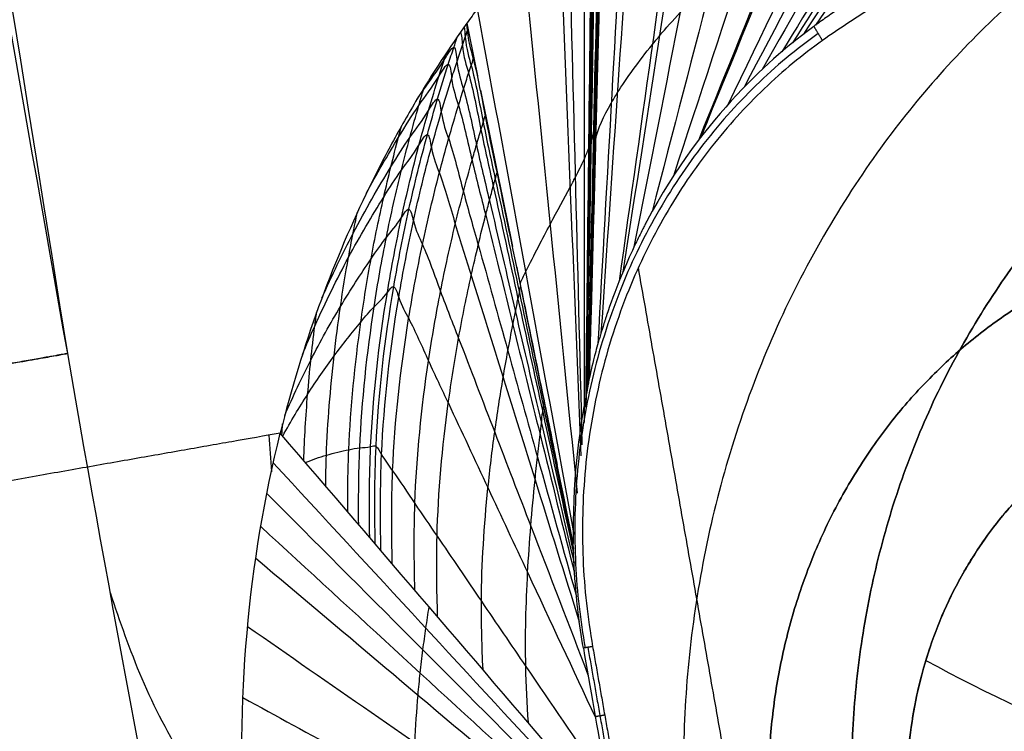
# Model space of a CAD drawing. Header units: millimetres. Extents: x -657 to 864, y -831 to 851.
# Tile 522 of 656: x 623.481 to 624.695, y 411.778 to 412.656. Entities that reach past the tile are written whole.
import ezdxf

# ---------------------------------------------------------------- set-up
doc = ezdxf.new("R2010")
doc.units = ezdxf.units.MM
doc.layers.add('Default', color=7, linetype='Continuous', true_color=0x000000)

msp = doc.modelspace()

# ---------------------------------------------------------------- linework, layer by layer
at = {"layer": 'Default'}
for points, knots in [([(646.3468, 305.9505, -90.3025), (644.0933, 318.7307, -100.7035), (637.2085, 357.7759, -129.3443), (621.37, 447.601, -176.6492), (607.3169, 527.3001, -191.8414), (598.5935, 576.7726, -191.8414)], [2.41548, 2.41548, 2.41548, 2.41548, 70.396144, 198.636056, 404.995527, 404.995527, 404.995527, 404.995527]), ([(646.2211, 306.663, -90.5563), (643.9977, 319.2727, -100.7875), (637.1468, 358.1258, -129.2423), (621.3554, 447.6838, -176.406), (607.3114, 527.3312, -191.5875), (598.5935, 576.7726, -191.5875)], [2.408267, 2.408267, 2.408267, 2.408267, 69.367076, 197.537893, 403.786179, 403.786179, 403.786179, 403.786179]), ([(646.2211, 306.663, -90.5563), (639.1263, 305.4119, -90.5563), (631.9693, 304.503, -90.837), (621.1741, 303.6586, -91.6656), (617.5657, 303.4636, -92.0098), (612.1422, 303.3017, -92.6262), (609.4277, 303.2533, -92.9594), (606.2568, 303.2541, -93.3917), (604.6705, 303.2688, -93.6187), (603.8772, 303.2797, -93.7348), (603.4804, 303.2861, -93.7936), (603.2821, 303.2895, -93.8232), (603.197, 303.291, -93.8359), (603.1404, 303.292, -93.8443), (603.1129, 303.2925, -93.8484), (595.5983, 303.4301, -94.9742), (588.1714, 303.9386, -96.3635), (577.1484, 305.2639, -98.8088), (573.4936, 305.7994, -99.6842), (568.0438, 306.7439, -101.0828), (566.2327, 307.0822, -101.5632), (563.5244, 307.6251, -102.3046), (562.1723, 307.9053, -102.6805), (560.5987, 308.2478, -103.128), (559.8129, 308.4229, -103.354), (559.4202, 308.5114, -103.4675), (559.224, 308.5559, -103.5245), (559.1398, 308.5751, -103.5489), (559.0838, 308.5878, -103.5652), (559.0569, 308.5939, -103.573), (551.5479, 310.3063, -105.7561), (544.1832, 312.424, -108.1627), (533.3257, 316.2217, -112.062), (529.7379, 317.591, -113.4094), (524.4044, 319.8005, -115.4937), (522.6346, 320.5629, -116.199), (519.9921, 321.7454, -117.2717), (518.6739, 322.3463, -117.8117), (517.1413, 323.0644, -118.4481), (516.3764, 323.4277, -118.7678), (515.9943, 323.6105, -118.928), (515.8033, 323.7021, -119.0082), (515.7215, 323.7414, -119.0426), (515.6669, 323.7676, -119.0655), (515.6409, 323.7801, -119.0764), (508.2984, 327.3146, -122.1651), (501.1946, 331.2562, -125.3752), (490.8514, 337.7994, -130.3079), (487.4558, 340.0857, -131.9719), (482.4394, 343.6726, -134.4884), (480.7801, 344.8944, -135.3307), (478.3104, 346.7666, -136.5982), (477.0803, 347.7126, -137.2329), (475.6535, 348.8334, -137.975), (474.9422, 349.3981, -138.3464), (474.5871, 349.6815, -138.5322), (474.4097, 349.8235, -138.6251), (474.3337, 349.8844, -138.665), (474.283, 349.925, -138.6915), (474.2587, 349.9445, -138.7042), (467.4706, 355.3906, -142.2624), (461.0466, 361.1742, -145.7801), (451.8858, 370.382, -150.9298), (448.9111, 373.5399, -152.6255), (444.5627, 378.409, -155.1286), (443.1321, 380.0541, -155.9562), (441.0141, 382.5546, -157.1865), (439.962, 383.8131, -157.7989), (438.7466, 385.2958, -158.5083), (438.1419, 386.0407, -158.8617), (437.8403, 386.4141, -159.038), (437.7112, 386.5743, -159.1136), (437.6252, 386.6811, -159.1639), (437.5829, 386.7336, -159.1886), (431.9439, 393.7484, -162.4881), (426.7136, 400.9892, -165.5897), (419.3725, 412.2636, -169.9205), (417.0096, 416.0906, -171.3107), (413.5866, 421.9335, -173.3097), (412.4658, 423.8982, -173.9616), (410.8144, 426.8708, -174.9172), (409.9962, 428.3634, -175.3894), (409.189, 429.8656, -175.8532), (408.6533, 430.8692, -176.1604), (408.3873, 431.371, -176.3128), (403.8656, 439.9564, -178.8979), (399.9571, 448.2344, -181.0663), (394.5828, 460.942, -183.8867), (392.8728, 465.2264, -184.7549), (390.4269, 471.725, -185.9461), (389.6314, 473.9032, -186.3247), (388.4676, 477.1886, -186.8644), (387.8931, 478.8357, -187.1272), (387.3295, 480.4896, -187.3795), (386.9562, 481.5937, -187.5453), (386.7703, 482.1478, -187.6272), (383.6462, 491.5346, -188.9929), (381.0414, 500.476, -189.9644), (376.4825, 518.5688, -191.2617), (374.5284, 527.7202, -191.5875), (372.8964, 536.9761, -191.5875)], [0, 0, 0, 0, 36.205898, 36.205898, 54.308847, 54.308847, 63.360322, 67.886059, 70.148928, 71.280362, 71.846079, 72.128938, 72.270367, 72.270367, 72.411796, 72.411796, 108.617695, 108.617695, 126.720644, 126.720644, 135.772118, 135.772118, 140.297856, 142.560724, 143.692159, 144.257876, 144.540734, 144.682164, 144.682164, 144.823593, 144.823593, 181.029491, 181.029491, 199.13244, 199.13244, 208.183915, 208.183915, 212.709652, 214.972521, 216.103955, 216.669672, 216.952531, 217.09396, 217.09396, 217.235389, 217.235389, 253.441287, 253.441287, 271.544237, 271.544237, 280.595711, 280.595711, 285.121448, 287.384317, 288.515751, 289.081469, 289.364327, 289.505756, 289.505756, 289.647186, 289.647186, 325.853084, 325.853084, 343.956033, 343.956033, 353.007508, 353.007508, 357.533245, 359.796113, 360.927548, 361.493265, 361.776124, 361.776124, 362.058982, 362.058982, 398.26488, 398.26488, 416.367829, 416.367829, 425.419304, 425.419304, 429.945041, 432.20791, 432.20791, 434.470779, 434.470779, 470.676677, 470.676677, 488.779626, 488.779626, 497.8311, 497.8311, 502.356838, 504.619706, 504.619706, 506.882575, 506.882575, 543.088473, 543.088473, 579.294371, 579.294371, 579.294371, 579.294371]), ([(646.3468, 305.9505, -90.3025), (638.9047, 304.6382, -90.3025), (631.4074, 303.7009, -90.607), (620.0777, 302.863, -91.5169), (616.2871, 302.6784, -91.8956), (610.58, 302.5456, -92.5756), (608.6741, 302.5254, -92.821), (605.8098, 302.5312, -93.2167), (604.3763, 302.5433, -93.4216), (602.7015, 302.5732, -93.6727), (601.8636, 302.5922, -93.8012), (601.4444, 302.6027, -93.8663), (601.2648, 302.6074, -93.8943), (601.145, 302.6106, -93.913), (601.0841, 302.6122, -93.9226), (593.4911, 302.8202, -95.114), (586.0104, 303.3997, -96.5629), (574.8653, 304.8519, -99.1179), (571.1629, 305.4332, -100.0332), (565.6277, 306.4545, -101.4982), (563.7856, 306.8198, -102.0019), (561.0271, 307.4057, -102.7801), (559.649, 307.7081, -103.1748), (558.0431, 308.0775, -103.6451), (557.3553, 308.2394, -103.8487), (556.8968, 308.3481, -103.985), (556.6667, 308.4031, -104.0536), (552.7871, 309.3372, -105.2146), (549.1492, 310.3189, -106.3665), (543.712, 311.9496, -108.1785), (541.9028, 312.5195, -108.7966), (539.1939, 313.4145, -109.7441), (537.8407, 313.8719, -110.2229), (536.2639, 314.4233, -110.7903), (535.4761, 314.7034, -111.0762), (535.0823, 314.8446, -111.2197), (534.8854, 314.9154, -111.2916), (534.8011, 314.9459, -111.3224), (534.7448, 314.9662, -111.343), (534.7176, 314.976, -111.353), (530.9786, 316.3273, -112.7209), (527.3062, 317.7745, -114.1254), (521.8532, 320.1088, -116.2967), (520.0448, 320.9142, -117.0312), (517.3461, 322.1637, -118.1483), (516.0002, 322.7988, -118.7107), (514.4359, 323.5579, -119.3733), (513.6553, 323.9421, -119.7062), (513.2654, 324.1353, -119.873), (513.0706, 324.2322, -119.9565), (512.9871, 324.2738, -119.9923), (512.9314, 324.3015, -120.0162), (512.9046, 324.3149, -120.0277), (505.4892, 328.0148, -123.2113), (498.3107, 332.1252, -126.5072), (487.8507, 338.9523, -131.5747), (484.4154, 341.3383, -133.2843), (479.3388, 345.0849, -135.87), (477.6594, 346.3618, -136.7355), (475.1594, 348.3193, -138.0377), (473.9141, 349.3086, -138.6898), (472.4697, 350.4812, -139.452), (471.7496, 351.0722, -139.8335), (471.39, 351.3688, -140.0243), (471.236, 351.4962, -140.1061), (471.1334, 351.5812, -140.1606), (471.0829, 351.6231, -140.1875), (464.3646, 357.1957, -143.7593), (458.0074, 363.1018, -147.2765), (451.2034, 370.168, -151.1447), (450.3584, 371.0578, -151.6269), (449.5194, 371.955, -152.1073), (449.3797, 372.1047, -152.1873), (449.3306, 372.1574, -152.2155), (449.2331, 372.262, -152.2714), (448.9894, 372.5238, -152.411), (448.3571, 373.2057, -152.7737), (446.2284, 375.5249, -153.9971), (442.8069, 379.3802, -155.9755), (439.8535, 382.8919, -157.6971), (437.6714, 385.5572, -158.973), (436.5886, 386.8977, -159.6072), (435.3399, 388.4754, -160.3401), (434.7191, 389.2676, -160.7047), (434.4096, 389.6646, -160.8866), (434.2551, 389.8633, -160.9774), (434.1779, 389.9627, -161.0228), (434.1448, 390.0053, -161.0423), (434.1228, 390.0337, -161.0552), (434.1111, 390.0487, -161.0621), (431.444, 393.4872, -162.6302), (428.847, 397.0193, -164.1673), (425.041, 402.4774, -166.4219), (423.7873, 404.3234, -167.1649), (421.9291, 407.1326, -168.2653), (421.0056, 408.5473, -168.8119), (419.9379, 410.2153, -169.4431), (419.4065, 411.0537, -169.757), (419.1415, 411.474, -169.9136), (419.0091, 411.6844, -169.9917), (418.9429, 411.7897, -170.0308), (418.9146, 411.8348, -170.0475), (418.8957, 411.8649, -170.0587), (418.8857, 411.8809, -170.0646), (416.6054, 415.5142, -171.4105), (414.4023, 419.2028, -172.7049), (411.1999, 424.8398, -174.5704), (409.6243, 427.6843, -175.4841), (407.8309, 431.0482, -176.5154), (406.9453, 432.7416, -177.0221), (406.5054, 433.5911, -177.2733), (406.3174, 433.9557, -177.3804), (406.1923, 434.199, -177.4518), (406.1294, 434.3214, -177.4876), (402.0945, 442.1882, -179.7849), (398.4002, 450.1752, -181.82), (393.2778, 462.5113, -184.4879), (391.6401, 466.6826, -185.3131), (389.2886, 473.0274, -186.4489), (388.139, 476.2217, -186.9913), (386.8438, 479.9867, -187.5783), (386.2077, 481.8786, -187.8601), (385.8926, 482.827, -187.9981), (385.7581, 483.2339, -188.0567), (385.6686, 483.5053, -188.0955), (385.6234, 483.6427, -188.1151), (379.934, 500.9625, -190.5755), (375.5018, 518.6841, -191.8414), (372.2951, 536.8701, -191.8414)], [0, 0, 0, 0, 36.313631, 36.313631, 54.470446, 54.470446, 63.548854, 63.548854, 68.088058, 70.35766, 71.492461, 72.059861, 72.343561, 72.343561, 72.627262, 72.627262, 108.940892, 108.940892, 127.097708, 127.097708, 136.176115, 136.176115, 140.715319, 142.984921, 144.119722, 144.119722, 145.254523, 145.254523, 163.411339, 163.411339, 172.489746, 172.489746, 177.02895, 179.298552, 180.433353, 181.000753, 181.284454, 181.426304, 181.426304, 181.568154, 181.568154, 199.724969, 199.724969, 208.803377, 208.803377, 213.342581, 215.612183, 216.746984, 217.314384, 217.598084, 217.739935, 217.739935, 217.881785, 217.881785, 254.195415, 254.195415, 272.352231, 272.352231, 281.430639, 281.430639, 285.969842, 288.239444, 289.374245, 289.941646, 290.225346, 290.225346, 290.509046, 290.509046, 326.822677, 326.822677, 331.361881, 331.929281, 331.929281, 332.212982, 332.212982, 332.496682, 333.631483, 335.901085, 344.979492, 354.0579, 354.0579, 358.597104, 360.866706, 362.001507, 362.568907, 362.852608, 362.994458, 363.065383, 363.065383, 363.136308, 363.136308, 381.293123, 381.293123, 390.371531, 390.371531, 394.910735, 397.180337, 398.315138, 398.882538, 399.166238, 399.308088, 399.379014, 399.379014, 399.449939, 399.449939, 417.606754, 417.606754, 426.685162, 431.224365, 433.493967, 434.628768, 435.196169, 435.196169, 435.763569, 435.763569, 472.0772, 472.0772, 490.234016, 490.234016, 499.312423, 503.851627, 506.121229, 507.25603, 507.82343, 507.82343, 508.390831, 508.390831, 581.018092, 581.018092, 581.018092, 581.018092])]:
    msp.add_open_spline(points, degree=3, knots=knots, dxfattribs=at)
for points in [[(429.2561, 396.5175, -163.9261), (624.3124, 430.9112, -163.9261), (819.3687, 465.3049, -163.9261)], [(429.9305, 396.7294, -163.6894), (624.2964, 431.0014, -163.6894), (818.6623, 465.2733, -163.6894)], [(623.6726, 407.5781, -86.8756), (622.1154, 416.4093, -86.8756), (620.5582, 425.2405, -86.8756)], [(623.5473, 407.556, -87.0061), (621.9901, 416.3872, -87.0061), (620.433, 425.2184, -87.0061)], [(620.4025, 425.213, -87.4925), (621.9597, 416.3818, -87.4925), (623.5169, 407.5506, -87.4925)], [(623.5321, 407.5533, -87.2493), (621.9749, 416.3845, -87.2493), (620.4177, 425.2157, -87.2493)]]:
    msp.add_open_spline(points, degree=2, dxfattribs=at)
at = {"layer": 'Default', "color": 18, "true_color": 0x000000}
for points, degree in [([(620.7707, 427.9469, -84.8413), (622.1551, 420.0955, -84.8413), (623.5395, 412.2441, -84.8413)], 2), ([(622.3061, 419.9636, -80.8799), (622.7172, 417.3905, -82.2003), (623.1284, 414.8173, -83.5208), (623.5395, 412.2441, -84.8413)], 3), ([(624.5491, 413.0804, -82.9175), (624.4719, 412.8893, -83.02), (624.3948, 412.6982, -83.1225), (624.3176, 412.5071, -83.225)], 3), ([(624.5543, 413.0828, -82.905), (624.4762, 412.8919, -83.0089), (624.3981, 412.7011, -83.1128), (624.32, 412.5102, -83.2167)], 3), ([(624.6048, 413.0697, -82.7758), (624.5211, 412.8968, -82.8855), (624.4374, 412.7239, -82.9952), (624.3537, 412.551, -83.1049)], 3), ([(624.4784, 413.046, -83.0984), (624.4145, 412.8517, -83.1784), (624.3506, 412.6574, -83.2585), (624.2867, 412.4631, -83.3385)], 3), ([(624.6123, 413.0256, -82.7371), (624.5329, 412.8747, -82.8387), (624.4535, 412.7238, -82.9403), (624.374, 412.5729, -83.0419)], 3), ([(624.4136, 413.0092, -83.2928), (624.3625, 412.8125, -83.344), (624.3115, 412.6158, -83.3952), (624.2604, 412.4192, -83.4464)], 3), ([(624.619, 412.9857, -82.7011), (624.5447, 412.8554, -82.7929), (624.4704, 412.7251, -82.8847), (624.3962, 412.5947, -82.9765)], 3), ([(624.3554, 412.9716, -83.501), (624.3163, 412.7729, -83.5172), (624.2772, 412.5743, -83.5334), (624.2381, 412.3757, -83.5496)], 3), ([(624.6251, 412.9496, -82.666), (624.5568, 412.8385, -82.7468), (624.4886, 412.7275, -82.8275), (624.4204, 412.6165, -82.9082)], 3), ([(624.3043, 412.9347, -83.7236), (624.2761, 412.7342, -83.6986), (624.2479, 412.5338, -83.6735), (624.2197, 412.3333, -83.6485)], 3), ([(624.3174, 412.9446, -83.6615), (624.2864, 412.7446, -83.6483), (624.2554, 412.5447, -83.6351), (624.2244, 412.3447, -83.6219)], 3), ([(624.6279, 412.9326, -82.6485), (624.5631, 412.8309, -82.7233), (624.4983, 412.7291, -82.7981), (624.4335, 412.6274, -82.8729)], 3), ([(624.6306, 412.9163, -82.6308), (624.5695, 412.8236, -82.6994), (624.5084, 412.7309, -82.768), (624.4473, 412.6383, -82.8366)], 3), ([(624.6333, 412.9005, -82.6126), (624.5761, 412.8167, -82.6748), (624.519, 412.733, -82.737), (624.4619, 412.6492, -82.7992)], 3), ([(624.2391, 412.8813, -84.1175), (624.2252, 412.6773, -84.0129), (624.2113, 412.4733, -83.9083), (624.1974, 412.2693, -83.8037)], 3), ([(624.2279, 412.8713, -84.2137), (624.2164, 412.6663, -84.0889), (624.205, 412.4612, -83.9641), (624.1935, 412.2561, -83.8393)], 3), ([(624.191, 412.837, -84.9422), (624.1853, 412.516, -84.5354), (624.1796, 412.1951, -84.1287)], 2), ([(624.191, 412.837, -84.9422), (624.1872, 412.623, -84.671), (624.1834, 412.409, -84.3998), (624.1796, 412.1951, -84.1287)], 3), ([(624.1954, 412.8411, -84.7845), (624.1906, 412.6284, -84.5427), (624.1858, 412.4157, -84.3008), (624.181, 412.203, -84.059)], 3), ([(624.1961, 412.8418, -84.758), (624.1912, 412.6294, -84.5213), (624.1862, 412.417, -84.2845), (624.1813, 412.2046, -84.0478)], 3), ([(624.1975, 412.8432, -84.7058), (624.1923, 412.6314, -84.4792), (624.1871, 412.4196, -84.2526), (624.1819, 412.2078, -84.026)], 3), ([(624.1986, 412.8443, -84.6668), (624.1932, 412.6329, -84.4478), (624.1878, 412.4216, -84.2288), (624.1824, 412.2103, -84.0098)], 3), ([(624.1997, 412.8453, -84.6281), (624.1913, 412.5291, -84.3111), (624.1829, 412.2129, -83.994)], 2), ([(624.1997, 412.8453, -84.6281), (624.1951, 412.6705, -84.4529), (624.1904, 412.4958, -84.2777), (624.1858, 412.3211, -84.1025)], 3), ([(624.1859, 412.832, -85.0457), (624.1834, 412.6139, -84.7513), (624.1809, 412.3958, -84.4568), (624.1784, 412.1778, -84.1623)], 3), ([(624.187, 412.833, -85.0297), (624.1842, 412.6155, -84.7389), (624.1814, 412.398, -84.448), (624.1786, 412.1805, -84.1572)], 3), ([(624.189, 412.835, -84.9942), (624.1857, 412.6189, -84.7113), (624.1824, 412.4027, -84.4285), (624.1791, 412.1866, -84.1457)], 3), ([(624.1765, 412.8226, -85.1473), (624.1766, 412.6014, -84.8297), (624.1767, 412.3803, -84.512), (624.1768, 412.1591, -84.1944)], 3), ([(624.157, 412.8028, -85.2823), (624.1627, 412.579, -84.9333), (624.1683, 412.3553, -84.5843), (624.174, 412.1315, -84.2353)], 3), ([(624.1457, 412.7908, -85.343), (624.1547, 412.5665, -84.9796), (624.1636, 412.3423, -84.6163), (624.1726, 412.118, -84.2529)], 3), ([(624.1009, 412.7404, -85.5281), (624.1233, 412.5176, -85.1197), (624.1456, 412.2948, -84.7112), (624.168, 412.072, -84.3027)], 3), ([(624.0448, 412.6693, -85.701), (624.0845, 412.4532, -85.2484), (624.1242, 412.2371, -84.7957), (624.164, 412.021, -84.3431)], 3), ([(624.032, 412.6515, -85.7353), (624.0364, 412.6299, -85.6887), (624.0408, 412.6083, -85.642), (624.0452, 412.5867, -85.5954)], 3), ([(624.4598, 412.6477, -82.8045), (624.4651, 412.639, -84.7748), (624.4704, 412.6304, -86.7452)], 2), ([(624.1868, 412.5967, -84.6377), (624.1844, 412.4629, -84.468), (624.182, 412.329, -84.2984), (624.1796, 412.1951, -84.1287)], 3), ([(624.0489, 412.5689, -85.5569), (624.062, 412.5047, -85.4184), (624.0751, 412.4405, -85.2799), (624.0883, 412.3763, -85.1414)], 3), ([(624.1899, 412.4777, -84.2595), (624.1876, 412.3894, -84.171), (624.1853, 412.3012, -84.0825), (624.1829, 412.2129, -83.994)], 3), ([(624.5189, 410.7884, -86.7452), (624.3812, 411.5692, -86.7452), (624.2435, 412.3501, -86.7452)], 2), ([(624.1829, 412.2129, -83.994), (624.1824, 412.2105, -84.0084), (624.1815, 412.2058, -84.0375), (624.1804, 412.1999, -84.0824), (624.1798, 412.1966, -84.1131), (624.1796, 412.1951, -84.1287)], 3), ([(624.1796, 412.1951, -84.1287), (624.1698, 412.1463, -84.2304), (624.1616, 412.0843, -84.3043), (624.1633, 412.0096, -84.3503)], 3), ([(623.8041, 412.1434, -86.1952), (623.8044, 412.1481, -86.1969), (623.8046, 412.1528, -86.1984), (623.8049, 412.1575, -86.2)], 3), ([(623.7591, 411.6348, -86.3381), (623.746, 411.8167, -86.3185), (623.7629, 411.988, -86.277), (623.802, 412.1459, -86.2053)], 3), ([(624.1691, 411.717, -84.4768), (624.0468, 411.86, -85.053), (623.9244, 412.003, -85.6291), (623.802, 412.1459, -86.2053)], 3), ([(623.7878, 412.1434, -86.2208), (623.7889, 412.1284, -86.2225), (623.7899, 412.1134, -86.2241), (623.791, 412.0984, -86.2258)], 3), ([(623.7934, 412.1092, -86.2213), (623.9147, 411.9777, -85.661), (624.0361, 411.8462, -85.1006), (624.1575, 411.7146, -84.5402)], 3), ([(623.7854, 412.0714, -86.2366), (623.905, 411.9515, -85.6942), (624.0246, 411.8317, -85.1519), (624.1441, 411.7119, -84.6095)], 3), ([(626.0958, 403.3223, -85.9232), (626.0212, 403.4091, -85.9232), (625.875, 403.5869, -85.9232), (625.6653, 403.8629, -85.9232), (625.4609, 404.1525, -85.9232), (625.2552, 404.465, -85.9232), (625.0409, 404.8143, -85.9232), (624.8134, 405.2134, -85.9232), (624.5724, 405.6706, -85.9232), (624.3209, 406.1892, -85.9232), (624.0628, 406.7707, -85.9232), (623.8018, 407.4174, -85.9232), (623.5438, 408.1252, -85.9232), (623.298, 408.8785, -85.9232), (623.0815, 409.6233, -85.9232), (622.8905, 410.3607, -85.9232), (622.7103, 411.1484, -85.9232), (622.5925, 411.7504, -85.9232), (622.5366, 412.0673, -85.9232)], 3), ([(623.7779, 412.0306, -86.2516), (623.8947, 411.9233, -85.7308), (624.0114, 411.816, -85.2101), (624.1281, 411.7087, -84.6893)], 3), ([(624.1633, 412.0096, -84.3503), (624.1633, 412.0096, -84.3503), (624.1633, 412.0096, -84.3503), (624.1633, 412.0096, -84.3503)], 3), ([(623.7718, 411.9917, -86.2647), (623.8849, 411.8962, -85.7671), (623.9979, 411.8007, -85.2695), (624.111, 411.7052, -84.7718)], 3), ([(623.7617, 411.9073, -86.2892), (623.8632, 411.8369, -85.8528), (623.9647, 411.7666, -85.4165), (624.0662, 411.6962, -84.9801)], 3), ([(624.1871, 411.8827, -86.7452), (624.1814, 411.8817, -85.5319), (624.1757, 411.8807, -84.3186)], 2), ([(624.1757, 411.8807, -84.3186), (624.184, 411.8324, -84.2819), (624.1927, 411.7828, -84.2649), (624.203, 411.7241, -84.2642)], 3), ([(624.1812, 411.8817, -85.5047), (624.1956, 411.8002, -85.5047), (624.21, 411.7188, -85.5047)], 2), ([(624.1871, 411.8827, -86.7452), (624.202, 411.7981, -86.7452), (624.2169, 411.7134, -86.7452)], 2), ([(623.756, 411.8197, -86.3095), (623.8386, 411.7744, -85.9597), (623.9212, 411.7291, -85.6099), (624.0038, 411.6837, -85.2601)], 3), ([(624.202, 411.7981, -86.7452), (624.1962, 411.797, -85.5099), (624.1904, 411.796, -84.2746)], 2)]:
    msp.add_open_spline(points, degree=degree, dxfattribs=at)
for points, weights, degree, knots in [([(623.5921, 411.9492, -84.8692), (623.8851, 410.977, -82.8821), (625.4606, 410.5636, -81.5407), (627.4303, 410.9109, -81.5407), (629.4001, 411.2583, -81.5407), (630.7392, 412.1855, -82.8821), (630.682, 413.1993, -84.8692)], [1.13789965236, 0.941206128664, 0.954928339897, 1.17906628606, 0.954928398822, 0.941206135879, 1.13789949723], 3, [0.606869, 0.606869, 0.606869, 0.606869, 9.912577, 9.912577, 9.912577, 19.218282, 19.218282, 19.218282, 19.218282]), ([(625.9446, 411.1071, -86.7452), (626.3433, 411.8686, -86.7452), (625.742, 412.4898, -86.7452), (625.1408, 413.1111, -86.7452), (624.4704, 412.6304, -86.7452)], [1, 0.782926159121, 1, 0.782926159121, 1], 2, [0, 0, 0, 2.018541, 2.018541, 4.037082, 4.037082, 4.037082]), ([(625.1747, 410.9883, -86.521), (624.5392, 410.8762, -86.521), (624.4159, 411.5754, -86.521), (624.2926, 412.2745, -86.521), (624.9282, 412.3866, -86.521)], [1, 0.707106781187, 1, 0.707106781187, 1], 2, [-2.984513, -2.984513, -2.984513, -1.492257, -1.492257, 0, 0, 0]), ([(624.9282, 412.3866, -86.7452), (624.2926, 412.2745, -86.7452), (624.4159, 411.5754, -86.7452), (624.5392, 410.8762, -86.7452), (625.1747, 410.9883, -86.7452)], [1, 0.707106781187, 1, 0.707106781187, 1], 2, [-2.984513, -2.984513, -2.984513, -1.492257, -1.492257, 0, 0, 0]), ([(625.1747, 410.9883, -86.6331), (624.5392, 410.8762, -86.6331), (624.4159, 411.5754, -86.6331), (624.2926, 412.2745, -86.6331), (624.9282, 412.3866, -86.6331)], [1, 0.707106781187, 1, 0.707106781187, 1], 2, [1.570796, 1.570796, 1.570796, 3.141593, 3.141593, 4.712389, 4.712389, 4.712389]), ([(624.9606, 412.2026, -86.521), (624.4923, 412.12, -86.521), (624.5831, 411.6048, -86.521), (624.674, 411.0897, -86.521), (625.1423, 411.1723, -86.521)], [1, 0.707106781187, 1, 0.707106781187, 1], 2, [-2.199115, -2.199115, -2.199115, -1.099557, -1.099557, 0, 0, 0]), ([(625.1423, 411.1723, -84.4983), (624.674, 411.0897, -84.4983), (624.5831, 411.6048, -84.4983), (624.4923, 412.12, -84.4983), (624.9606, 412.2026, -84.4983)], [1, 0.707106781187, 1, 0.707106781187, 1], 2, [1.570796, 1.570796, 1.570796, 3.141593, 3.141593, 4.712389, 4.712389, 4.712389])]:
    msp.add_rational_spline(points, weights, degree=degree, knots=knots, dxfattribs=at)
at = {"layer": 'Default'}
for points, knots in [([(625.2394, 412.9418, -87.4925), (624.099, 412.7407, -87.4925), (624.3202, 411.4863, -87.4925), (624.5414, 410.232, -87.4925), (625.6817, 410.433, -87.4925)], [-5.354776, -5.354776, -5.354776, -2.677388, -2.677388, 0, 0, 0]), ([(625.2789, 412.7177, -87.2795), (624.3422, 412.5526, -87.2795), (624.5239, 411.5223, -87.2795), (624.7056, 410.492, -87.2795), (625.6422, 410.6571, -87.2795)], [0, 0, 0, 2.199115, 2.199115, 4.39823, 4.39823, 4.39823]), ([(625.2789, 412.7177, -87.5037), (624.3422, 412.5526, -87.5037), (624.5239, 411.5223, -87.5037), (624.7056, 410.492, -87.5037), (625.6422, 410.6571, -87.5037)], [0, 0, 0, 2.199115, 2.199115, 4.39823, 4.39823, 4.39823]), ([(625.6422, 410.6571, -87.3916), (624.7056, 410.492, -87.3916), (624.5239, 411.5223, -87.3916), (624.3422, 412.5526, -87.3916), (625.2789, 412.7177, -87.3916)], [1.570796, 1.570796, 1.570796, 3.141593, 3.141593, 4.712389, 4.712389, 4.712389])]:
    msp.add_rational_spline(points, [1, 0.707106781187, 1, 0.707106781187, 1], degree=2, knots=knots, dxfattribs=at)
at = {"layer": 'Default', "color": 18, "true_color": 0x000000}
for points, knots in [([(624.1908, 412.5098, -84.2917), (624.1938, 412.5216, -84.199), (624.2022, 412.5401, -84.0861), (624.2258, 412.5795, -83.8834), (624.2462, 412.6078, -83.7575), (624.2744, 412.6419, -83.6167), (624.2977, 412.6683, -83.5112), (624.3337, 412.7048, -83.3713), (624.3786, 412.7451, -83.2218), (624.4132, 412.7725, -83.1209), (624.4486, 412.7986, -83.0244), (624.4766, 412.8179, -82.9526), (624.5154, 412.842, -82.8607), (624.5472, 412.8604, -82.7894), (624.5753, 412.8754, -82.7298), (624.5988, 412.8871, -82.682), (624.616, 412.8953, -82.6479), (624.6275, 412.9006, -82.6257), (624.6329, 412.903, -82.6155)], [0, 0, 0, 0, 0.1324023, 0.1647895, 0.3059218, 0.329579, 0.3926816, 0.4794414, 0.5662012, 0.6529609, 0.6591581, 0.7397207, 0.7831006, 0.8264805, 0.8698603, 0.8915503, 0.9132402, 0.9314423, 0.9314423, 0.9314423, 0.9314423]), ([(624.191, 412.837, -84.9422), (624.1905, 412.8365, -84.9603), (624.1892, 412.8352, -84.9939), (624.185, 412.8311, -85.0632), (624.174, 412.8202, -85.1815), (624.148, 412.7939, -85.3448), (624.1029, 412.7439, -85.5302), (624.0611, 412.6919, -85.6577), (624.0363, 412.6576, -85.724), (624.0319, 412.6516, -85.7353)], [-1.133436, -1.133436, -1.133436, -1.133436, -1.06611, -0.998785, -0.864134, -0.594832, -0.32553, -0.056228, 0, 0, 0, 0]), ([(624.5135, 412.6844, -82.6779), (624.5103, 412.6823, -82.6847), (624.5026, 412.6775, -82.7018), (624.485, 412.6656, -82.7428), (624.4803, 412.6623, -82.7539), (624.4699, 412.6551, -82.779), (624.4648, 412.6514, -82.7917), (624.4598, 412.6477, -82.8045)], [-0.193968, -0.193968, -0.193968, -0.193968, -0.096984, -0.096984, -0.048492, -0.048492, 0, 0, 0, 0]), ([(624.0319, 412.6516, -85.7353), (624.0112, 412.6224, -85.7896), (623.9899, 412.5901, -85.8396), (623.9584, 412.5373, -85.9085), (623.9428, 412.5098, -85.9414), (623.9276, 412.4807, -85.9721), (623.9175, 412.4609, -85.9921), (623.9128, 412.4514, -86.0013), (623.8659, 412.3536, -86.0923), (623.829, 412.2551, -86.1557), (623.802, 412.1459, -86.2053)], [0, 0, 0, 0, 0.253005, 0.253005, 0.379507, 0.442759, 0.442759, 0.50601, 0.50601, 1.01202, 1.01202, 1.01202, 1.01202]), ([(623.9261, 412.0017, -85.6247), (623.9253, 412.0408, -85.6433), (623.925, 412.1445, -85.6899), (623.9413, 412.2823, -85.7272), (623.9655, 412.4083, -85.7432), (623.9841, 412.4839, -85.7443), (624.0004, 412.542, -85.74), (624.0111, 412.5772, -85.7351), (624.0199, 412.6045, -85.7299), (624.0255, 412.6214, -85.7261), (624.0298, 412.634, -85.7229), (624.0319, 412.64, -85.7212), (624.0328, 412.6427, -85.7205)], [-0.0011607, -0.0011607, -0.0011607, -0.0011607, 0.1735459, 0.4609956, 0.6047204, 0.7484452, 0.8203077, 0.8921701, 0.9281013, 0.9640325, 0.9819981, 0.9967762, 0.9967762, 0.9967762, 0.9967762]), ([(624.0287, 412.647, -85.7438), (624.0293, 412.6435, -85.7368), (624.0306, 412.6215, -85.7036), (624.0408, 412.5915, -85.6217), (624.0519, 412.5282, -85.4941), (624.0722, 412.4367, -85.2914), (624.0967, 412.3189, -85.0375), (624.1289, 412.1673, -84.7078), (624.1511, 412.0622, -84.4796), (624.1635, 412.0038, -84.3528)], [0.309639, 0.309639, 0.309639, 0.309639, 0.3181211, 0.3493182, 0.4117124, 0.4741065, 0.5988948, 0.7236831, 0.8795486, 0.8795486, 0.8795486, 0.8795486]), ([(624.1633, 412.0096, -84.3503), (624.12, 412.2211, -84.8066), (624.0877, 412.3811, -85.1503), (624.0542, 412.5391, -85.4963), (624.0469, 412.5833, -85.584), (624.0371, 412.6193, -85.6719), (624.0347, 412.6284, -85.6943), (624.0324, 412.6451, -85.7254), (624.0321, 412.6509, -85.734), (624.0319, 412.6516, -85.7353)], [0, 0, 0, 0, 1.025524, 1.025524, 1.538286, 1.538286, 1.794667, 1.794667, 2.051048, 2.051048, 2.051048, 2.051048]), ([(624.4598, 412.6477, -82.8045), (624.434, 412.6288, -82.8696), (624.4011, 412.602, -82.9581), (624.3287, 412.5247, -83.1814), (624.2892, 412.4739, -83.3163), (624.2529, 412.4054, -83.4795), (624.2523, 412.4043, -83.4821), (624.2507, 412.4011, -83.4896), (624.2483, 412.3964, -83.5007), (624.2429, 412.3857, -83.526), (624.2387, 412.3769, -83.5466), (624.2308, 412.36, -83.5863), (624.2263, 412.3494, -83.6108), (624.2144, 412.3204, -83.6786), (624.2087, 412.3044, -83.7161), (624.2044, 412.2915, -83.7476), (624.2038, 412.2897, -83.752), (624.203, 412.2872, -83.7582), (624.2018, 412.2834, -83.7674), (624.1991, 412.275, -83.7886), (624.1971, 412.2683, -83.8061), (624.1934, 412.2556, -83.8404), (624.1913, 412.248, -83.8622), (624.1862, 412.228, -83.9242), (624.1841, 412.2185, -83.9613), (624.1829, 412.2129, -83.994)], [-1.758738, -1.758738, -1.758738, -1.758738, -1.319054, -1.319054, -0.879369, -0.879369, -0.865629, -0.865629, -0.851889, -0.824409, -0.769448, -0.769448, -0.659527, -0.659527, -0.439685, -0.439685, -0.425944, -0.425944, -0.412204, -0.384724, -0.329763, -0.329763, -0.219842, -0.219842, 0, 0, 0, 0]), ([(623.9191, 412.0099, -85.6577), (623.9183, 412.0496, -85.6769), (623.9182, 412.155, -85.7249), (623.935, 412.2949, -85.7637), (623.9599, 412.4228, -85.7806), (623.979, 412.4995, -85.7821), (623.9958, 412.5584, -85.7779), (624.0068, 412.594, -85.7731), (624.0151, 412.6193, -85.7684), (624.0189, 412.6307, -85.7659), (624.0204, 412.6351, -85.7649)], [-0.0011683, -0.0011683, -0.0011683, -0.0011683, 0.1735459, 0.4609956, 0.6047204, 0.7484452, 0.8203077, 0.8921701, 0.9281013, 0.9517775, 0.9517775, 0.9517775, 0.9517775]), ([(624.0242, 412.6406, -85.7552), (624.0256, 412.6377, -85.7456), (624.0269, 412.6127, -85.709), (624.0377, 412.5819, -85.6242), (624.0491, 412.519, -85.4966), (624.0699, 412.4281, -85.2939), (624.095, 412.3111, -85.04), (624.1281, 412.1605, -84.7101), (624.151, 412.0561, -84.4817), (624.1636, 411.998, -84.3548)], [0.3059575, 0.3059575, 0.3059575, 0.3059575, 0.3181211, 0.3493182, 0.4117124, 0.4741065, 0.5988948, 0.7236831, 0.8797123, 0.8797123, 0.8797123, 0.8797123]), ([(623.9694, 412.5558, -85.8844), (623.9725, 412.5606, -85.8771), (623.9841, 412.5779, -85.8495), (623.9989, 412.5968, -85.8102), (624.018, 412.6304, -85.7693), (624.02, 412.5937, -85.7162), (624.0314, 412.5623, -85.6289), (624.0436, 412.5003, -85.5012), (624.0654, 412.4106, -85.2986), (624.0918, 412.2953, -85.0447), (624.1267, 412.1465, -84.7142), (624.1508, 412.0432, -84.4852), (624.1642, 411.9856, -84.3576)], [0.2444854, 0.2444854, 0.2444854, 0.2444854, 0.255727, 0.2869241, 0.3025226, 0.3181211, 0.3493182, 0.4117124, 0.4741065, 0.5988948, 0.7236831, 0.8805751, 0.8805751, 0.8805751, 0.8805751]), ([(623.9123, 412.0178, -85.6894), (623.9117, 412.0549, -85.7071), (623.9119, 412.1553, -85.7522), (623.9274, 412.2887, -85.7899), (623.9509, 412.4125, -85.8078), (623.9689, 412.487, -85.8107), (623.9848, 412.5443, -85.8081), (623.9953, 412.5792, -85.8044), (624.0027, 412.6025, -85.8008), (624.0058, 412.6121, -85.7991), (624.0068, 412.615, -85.7986)], [0.0043183, 0.0043183, 0.0043183, 0.0043183, 0.1735459, 0.4609956, 0.6047204, 0.7484452, 0.8203077, 0.8921701, 0.9281013, 0.9436052, 0.9436052, 0.9436052, 0.9436052]), ([(623.9401, 411.9853, -85.5586), (623.9392, 412.0232, -85.5761), (623.9387, 412.1236, -85.6197), (623.9539, 412.2571, -85.6542), (623.9767, 412.3793, -85.6684), (623.9941, 412.4528, -85.6688), (624.0095, 412.5093, -85.6641), (624.0196, 412.5435, -85.659), (624.0279, 412.5702, -85.6537), (624.0331, 412.5866, -85.6499), (624.0373, 412.5991, -85.6467), (624.0393, 412.6052, -85.645), (624.0402, 412.608, -85.6442)], [-0.0011361, -0.0011361, -0.0011361, -0.0011361, 0.1735459, 0.4609956, 0.6047204, 0.7484452, 0.8203077, 0.8921701, 0.9281013, 0.9640325, 0.9819981, 0.997726, 0.997726, 0.997726, 0.997726]), ([(623.908, 412.4414, -86.0106), (623.9211, 412.4659, -85.9824), (623.9428, 412.5033, -85.9345), (623.9732, 412.5521, -85.8647), (623.9925, 412.5766, -85.813), (624.0111, 412.6095, -85.7734), (624.0135, 412.5734, -85.72), (624.0253, 412.5424, -85.6329), (624.0382, 412.4813, -85.5052), (624.061, 412.393, -85.3027), (624.0887, 412.2794, -85.049), (624.1253, 412.1322, -84.7174), (624.1507, 412.0299, -84.4871), (624.1649, 411.9726, -84.3583)], [0.1749314, 0.1749314, 0.1749314, 0.1749314, 0.2245299, 0.255727, 0.2869241, 0.3025226, 0.3181211, 0.3493182, 0.4117124, 0.4741065, 0.5988948, 0.7236831, 0.8821913, 0.8821913, 0.8821913, 0.8821913]), ([(623.8987, 412.0335, -85.7527), (623.8984, 412.0649, -85.7672), (623.8991, 412.1543, -85.8061), (623.9121, 412.2735, -85.8411), (623.9322, 412.3878, -85.8606), (623.9478, 412.4571, -85.866), (623.9617, 412.5109, -85.8663), (623.9709, 412.5438, -85.8647), (623.9769, 412.5641, -85.863), (623.9792, 412.5714, -85.8622), (623.9795, 412.5723, -85.8621)], [0.0177572, 0.0177572, 0.0177572, 0.0177572, 0.1735459, 0.4609956, 0.6047204, 0.7484452, 0.8203077, 0.8921701, 0.9281013, 0.9333507, 0.9333507, 0.9333507, 0.9333507]), ([(623.8534, 412.3127, -86.1127), (623.8658, 412.3406, -86.086), (623.8936, 412.3984, -86.0255), (623.9304, 412.462, -85.9413), (623.9621, 412.5125, -85.8665), (623.9803, 412.5353, -85.8167), (623.9977, 412.5663, -85.7796), (624.001, 412.5316, -85.7257), (624.0134, 412.5015, -85.6392), (624.0276, 412.4425, -85.5115), (624.0523, 412.357, -85.3096), (624.0826, 412.2471, -85.0564), (624.123, 412.1027, -84.7209), (624.1512, 412.0016, -84.4865), (624.1672, 411.9442, -84.3533)], [0.1084309, 0.1084309, 0.1084309, 0.1084309, 0.1621357, 0.2245299, 0.255727, 0.2869241, 0.3025226, 0.3181211, 0.3493182, 0.4117124, 0.4741065, 0.5988948, 0.7236831, 0.8878964, 0.8878964, 0.8878964, 0.8878964]), ([(623.968, 411.9526, -85.4266), (623.9671, 411.988, -85.4417), (623.9662, 412.0818, -85.4794), (623.9792, 412.2066, -85.5083), (623.999, 412.3213, -85.5188), (624.0143, 412.3905, -85.5177), (624.0278, 412.4438, -85.5122), (624.0366, 412.4762, -85.5069), (624.0439, 412.5015, -85.5015), (624.0485, 412.5172, -85.4977), (624.0522, 412.5292, -85.4944), (624.054, 412.5353, -85.4926), (624.0549, 412.5381, -85.4918)], [-0.001084, -0.001084, -0.001084, -0.001084, 0.173546, 0.460996, 0.60472, 0.748445, 0.820308, 0.89217, 0.928101, 0.964032, 0.981998, 0.998949, 0.998949, 0.998949, 0.998949]), ([(623.8851, 412.0493, -85.8161), (623.8851, 412.0746, -85.8273), (623.8861, 412.1526, -85.8603), (623.8966, 412.2572, -85.8921), (623.9134, 412.3611, -85.9125), (623.9265, 412.4248, -85.9199), (623.9383, 412.4745, -85.9226), (623.9458, 412.5037, -85.9229), (623.9504, 412.5205, -85.9226), (623.9517, 412.5253, -85.9224)], [0.0345004, 0.0345004, 0.0345004, 0.0345004, 0.1735459, 0.4609956, 0.6047204, 0.7484452, 0.8203077, 0.8921701, 0.920546, 0.920546, 0.920546, 0.920546]), ([(624.1851, 412.5033, -84.5193), (624.186, 412.5077, -84.4849), (624.1872, 412.5128, -84.4442), (624.1887, 412.5192, -84.3919), (624.1896, 412.5224, -84.3658), (624.1905, 412.5259, -84.3368), (624.191, 412.528, -84.32), (624.1913, 412.5291, -84.3111)], [0, 0, 0, 0, 0.5, 0.5839771, 0.75, 0.875, 1, 1, 1, 1]), ([(623.8292, 412.2426, -86.1561), (623.8342, 412.2547, -86.1445), (623.8525, 412.2967, -86.1024), (623.8858, 412.3645, -86.0258), (623.9221, 412.4258, -85.9386), (623.9516, 412.472, -85.8663), (623.9688, 412.4929, -85.8181), (623.9848, 412.5218, -85.783), (623.9891, 412.4886, -85.7288), (624.002, 412.4594, -85.6429), (624.0176, 412.4026, -85.5156), (624.0441, 412.3201, -85.3144), (624.0767, 412.2142, -85.0621), (624.1212, 412.072, -84.7206), (624.1525, 411.9716, -84.4798), (624.1707, 411.9132, -84.3398)], [0.0753744, 0.0753744, 0.0753744, 0.0753744, 0.0997416, 0.1621357, 0.2245299, 0.255727, 0.2869241, 0.3025226, 0.3181211, 0.3493182, 0.4117124, 0.4741065, 0.5988948, 0.7236831, 0.896902, 0.896902, 0.896902, 0.896902]), ([(624.0976, 412.3307, -85.0427), (624.0999, 412.3354, -85.0356), (624.1132, 412.3626, -84.9936), (624.1357, 412.4055, -84.9118), (624.1549, 412.4407, -84.8185), (624.1682, 412.4661, -84.7342), (624.1763, 412.4825, -84.669), (624.1809, 412.4935, -84.6124), (624.183, 412.4993, -84.5781), (624.1841, 412.5029, -84.5552), (624.1848, 412.5056, -84.5362), (624.1852, 412.5071, -84.5242)], [0.0002302, 0.0002302, 0.0002302, 0.0002302, 0.0496084, 0.2872063, 0.5248042, 0.5997449, 0.7624021, 0.8812011, 0.8996173, 0.9406005, 1, 1, 1, 1]), ([(623.996, 411.9199, -85.2946), (623.995, 411.9528, -85.3074), (623.9936, 412.04, -85.3391), (624.0044, 412.1562, -85.3623), (624.0213, 412.2633, -85.3692), (624.0345, 412.3282, -85.3666), (624.046, 412.3783, -85.3604), (624.0536, 412.4089, -85.3548), (624.0599, 412.4328, -85.3493), (624.0638, 412.4477, -85.3454), (624.067, 412.4591, -85.3422), (624.0685, 412.4649, -85.3404), (624.0693, 412.4675, -85.3396)], [-0.0010167, -0.0010167, -0.0010167, -0.0010167, 0.1735459, 0.4609956, 0.6047204, 0.7484452, 0.8203077, 0.8921701, 0.9281013, 0.9640325, 0.9819981, 0.9987794, 0.9987794, 0.9987794, 0.9987794]), ([(623.8075, 412.1677, -86.1952), (623.8178, 412.1918, -86.1674), (623.8402, 412.2387, -86.1081), (623.876, 412.3036, -86.0137), (623.9075, 412.3517, -85.9288), (623.933, 412.3887, -85.8598), (623.948, 412.405, -85.8138), (623.9616, 412.4289, -85.7815), (623.9675, 412.399, -85.7274), (623.9814, 412.3718, -85.6429), (623.9995, 412.3199, -85.5169), (624.0293, 412.2441, -85.3182), (624.0663, 412.1469, -85.0688), (624.1196, 412.0088, -84.712), (624.1579, 411.9091, -84.4546), (624.1814, 411.8479, -84.2968)], [0.0417987, 0.0417987, 0.0417987, 0.0417987, 0.0997416, 0.1621357, 0.2245299, 0.255727, 0.2869241, 0.3025226, 0.3181211, 0.3493182, 0.4117124, 0.4741065, 0.5988948, 0.7236831, 0.921255, 0.921255, 0.921255, 0.921255]), ([(623.858, 412.0807, -85.9427), (623.8581, 412.0934, -85.9479), (623.8594, 412.147, -85.9693), (623.8654, 412.221, -85.9932), (623.8759, 412.3022, -86.0135), (623.8841, 412.3526, -86.023), (623.8914, 412.3911, -86.0287), (623.8952, 412.4095, -86.0309), (623.897, 412.418, -86.0318)], [0.0846072, 0.0846072, 0.0846072, 0.0846072, 0.1735459, 0.4609956, 0.6047204, 0.7484452, 0.8203077, 0.8820747, 0.8820747, 0.8820747, 0.8820747]), ([(624.0934, 412.3516, -85.0879), (624.095, 412.3434, -85.0703), (624.1063, 412.2879, -84.9511), (624.123, 412.2064, -84.7749), (624.1381, 412.133, -84.6163), (624.1435, 412.1065, -84.5592)], [0.5771986, 0.5771986, 0.5771986, 0.5771986, 0.5988948, 0.7236831, 0.793907, 0.793907, 0.793907, 0.793907]), ([(623.8051, 412.1423, -86.1905), (623.8151, 412.1606, -86.1598), (623.836, 412.1953, -86.0962), (623.8683, 412.2424, -85.9982), (623.8958, 412.2765, -85.9132), (623.9178, 412.3029, -85.8452), (623.9311, 412.3141, -85.8003), (623.9425, 412.3319, -85.769), (623.9498, 412.3059, -85.7158), (623.9646, 412.2808, -85.6329), (623.9847, 412.2343, -85.5091), (624.0174, 412.1657, -85.3141), (624.0581, 412.0781, -85.0693), (624.1186, 411.949, -84.7065), (624.1627, 411.8546, -84.4415), (624.1906, 411.795, -84.2743)], [0.0396874, 0.0396874, 0.0396874, 0.0396874, 0.0997416, 0.1621357, 0.2245299, 0.255727, 0.2869241, 0.3025226, 0.3181211, 0.3493182, 0.4117124, 0.4741065, 0.5988948, 0.7236831, 0.9369851, 0.9369851, 0.9369851, 0.9369851]), ([(624.052, 411.8544, -85.0306), (624.0507, 411.8823, -85.0387), (624.0484, 411.9565, -85.0585), (624.0549, 412.0554, -85.0704), (624.066, 412.1474, -85.07), (624.0748, 412.2035, -85.0644), (624.0826, 412.2474, -85.0567), (624.0877, 412.2744, -85.0505), (624.0919, 412.2955, -85.0449), (624.0945, 412.3088, -85.0409), (624.0968, 412.319, -85.0377), (624.0978, 412.3246, -85.0357), (624.0984, 412.327, -85.0349), (624.0984, 412.3271, -85.0349)], [-0.000886, -0.000886, -0.000886, -0.000886, 0.173546, 0.460996, 0.60472, 0.748445, 0.820308, 0.89217, 0.928101, 0.964032, 0.981998, 0.999964, 1.000253, 1.000253, 1.000253, 1.000253]), ([(623.8309, 412.1122, -86.0692), (623.8318, 412.1394, -86.0794), (623.8344, 412.1808, -86.0935), (623.8395, 412.236, -86.1099), (623.8434, 412.2696, -86.1187), (623.846, 412.2891, -86.1233), (623.8468, 412.2947, -86.1246)], [0.184399, 0.184399, 0.184399, 0.184399, 0.4609956, 0.6047204, 0.7484452, 0.8051744, 0.8051744, 0.8051744, 0.8051744]), ([(623.5395, 412.2441, -84.8413), (623.5925, 411.9382, -84.8703), (623.7012, 411.3613, -84.9247), (623.8813, 410.5324, -85.003), (624.0721, 409.7537, -85.0765), (624.2803, 408.9922, -85.1484), (624.5062, 408.25, -85.2185), (624.7419, 407.5508, -85.2846), (624.9777, 406.9153, -85.3448), (625.208, 406.3482, -85.3986), (625.4288, 405.8484, -85.4461), (625.6377, 405.4117, -85.4877), (625.8344, 405.0302, -85.5243), (626.0219, 404.6916, -85.5568), (626.206, 404.3822, -85.5867), (626.3447, 404.1654, -85.6077), (626.4223, 404.0501, -85.6189), (626.4363, 404.0294, -85.6209)], [0, 0, 0, 0, 1.242741, 2.348493, 3.395351, 4.454451, 5.514702, 6.512121, 7.425935, 8.252143, 8.992431, 9.648879, 10.229917, 10.754221, 11.245477, 11.723365, 11.828336, 11.828336, 11.828336, 11.828336]), ([(625.1423, 411.1723, -82.977), (625.0461, 411.1553, -83.0982), (624.9741, 411.1735, -83.1835), (624.9308, 411.1872, -83.2343), (624.9278, 411.1882, -83.2378), (624.9236, 411.1896, -83.2427), (624.9173, 411.1918, -83.2501), (624.9029, 411.1971, -83.2669), (624.8909, 411.202, -83.2806), (624.8676, 411.2125, -83.3073), (624.8529, 411.2201, -83.324), (624.811, 411.2443, -83.3705), (624.7864, 411.2624, -83.3969), (624.7594, 411.2855, -83.4243), (624.7522, 411.292, -83.4315), (624.7401, 411.3034, -83.4432), (624.7342, 411.3092, -83.4488), (624.7171, 411.327, -83.4645), (624.7064, 411.3393, -83.4738), (624.6764, 411.3769, -83.498), (624.6591, 411.4032, -83.5092), (624.6152, 411.4832, -83.5281), (624.5938, 411.5443, -83.5205), (624.5805, 411.6201, -83.4845), (624.5786, 411.6337, -83.4769), (624.5757, 411.6631, -83.4582), (624.5748, 411.678, -83.4476), (624.5739, 411.7233, -83.412), (624.5757, 411.7542, -83.3831), (624.5808, 411.7892, -83.3449), (624.5812, 411.7916, -83.3423), (624.5822, 411.7979, -83.3351), (624.5838, 411.8074, -83.3242), (624.5857, 411.8172, -83.3126), (624.59, 411.8369, -83.2884), (624.5935, 411.8505, -83.271), (624.6059, 411.8918, -83.215), (624.6168, 411.9204, -83.1725), (624.6348, 411.9564, -83.1131), (624.6382, 411.9627, -83.1026), (624.6455, 411.9758, -83.0801), (624.6568, 411.9952, -83.046), (624.6693, 412.0135, -83.0114), (624.6825, 412.0312, -82.9764), (624.688, 412.0382, -82.9622), (624.6983, 412.0507, -82.9363), (624.7143, 412.069, -82.8977), (624.7315, 412.086, -82.8593), (624.745, 412.098, -82.8306), (624.7475, 412.1001, -82.8254), (624.7514, 412.1035, -82.8171), (624.7573, 412.1085, -82.8048), (624.7711, 412.1195, -82.777), (624.7827, 412.1279, -82.7545), (624.8055, 412.1434, -82.7115), (624.8202, 412.1521, -82.6854), (624.8351, 412.1599, -82.6602), (624.8368, 412.1608, -82.6572), (624.8395, 412.1621, -82.6528), (624.8435, 412.1641, -82.6462), (624.8528, 412.1687, -82.6308), (624.8714, 412.177, -82.601), (624.8873, 412.183, -82.5768), (624.9191, 412.1937, -82.5303), (624.9401, 412.199, -82.5017), (624.9606, 412.2026, -82.4756)], [0, 0, 0, 0, 0.394707, 0.394707, 0.407041, 0.407041, 0.419376, 0.444045, 0.493383, 0.493383, 0.59206, 0.59206, 0.789413, 0.789413, 0.838751, 0.838751, 0.88809, 0.88809, 0.986766, 0.986766, 1.18412, 1.18412, 1.578826, 1.578826, 1.677503, 1.677503, 1.77618, 1.77618, 1.973533, 1.973533, 1.998202, 1.998202, 2.022871, 2.072209, 2.072209, 2.170886, 2.170886, 2.368239, 2.368239, 2.417578, 2.417578, 2.466916, 2.565593, 2.565593, 2.614931, 2.614931, 2.664269, 2.762946, 2.762946, 2.77528, 2.77528, 2.787615, 2.812284, 2.861623, 2.861623, 2.960299, 2.960299, 2.966466, 2.966466, 2.972634, 2.984968, 3.009637, 3.058976, 3.058976, 3.157652, 3.157652, 3.157652, 3.157652]), ([(625.8154, 403.6668, -85.9232), (625.7639, 403.7491, -85.9232), (625.6472, 403.9423, -85.9228), (625.4698, 404.2582, -85.9211), (625.2781, 404.628, -85.9175), (625.0805, 405.0417, -85.9117), (624.8744, 405.5119, -85.9031), (624.6609, 406.0465, -85.891), (624.4428, 406.6493, -85.8744), (624.2248, 407.3206, -85.8527), (624.0126, 408.0552, -85.8253), (623.8155, 408.8308, -85.7925), (623.64, 409.6229, -85.7551), (623.4858, 410.4294, -85.7133), (623.3474, 411.2843, -85.665), (623.2698, 411.8767, -85.6286), (623.2337, 412.1902, -85.6086)], [0.819002, 0.819002, 0.819002, 0.819002, 1.223022, 1.760617, 2.334376, 2.970221, 3.68859, 4.498707, 5.402848, 6.40286, 7.494362, 8.654622, 9.813624, 10.959228, 12.169282, 13.529246, 13.529246, 13.529246, 13.529246]), ([(624.1079, 411.7889, -84.7665), (624.1064, 411.8118, -84.7699), (624.1033, 411.8729, -84.7779), (624.1054, 411.9545, -84.7785), (624.1107, 412.0314, -84.7708), (624.1151, 412.0789, -84.7622), (624.1191, 412.1164, -84.753), (624.1217, 412.1398, -84.7463), (624.1239, 412.1581, -84.7404), (624.1252, 412.17, -84.7363), (624.1264, 412.1787, -84.7332), (624.1269, 412.1839, -84.7312), (624.1272, 412.1859, -84.7305), (624.1272, 412.186, -84.7305)], [-0.000704, -0.000704, -0.000704, -0.000704, 0.173546, 0.460996, 0.60472, 0.748445, 0.820308, 0.89217, 0.928101, 0.964032, 0.981998, 0.999964, 1.000287, 1.000287, 1.000287, 1.000287]), ([(623.8329, 412.1098, -86.0596), (623.8417, 412.1132, -86.0257), (623.8597, 412.1195, -85.955), (623.882, 412.1246, -85.8659), (623.9001, 412.1283, -85.7933), (623.9113, 412.128, -85.7465), (623.92, 412.1322, -85.7125), (623.9292, 412.1145, -85.6633), (623.9451, 412.0937, -85.5843), (623.9679, 412.0587, -85.4677), (624.0044, 412.0057, -85.2833), (624.05, 411.9384, -85.0521), (624.1172, 411.8398, -84.7118), (624.1661, 411.7679, -84.4639), (624.1968, 411.7228, -84.3084)], [0.1044479, 0.1044479, 0.1044479, 0.1044479, 0.1621357, 0.2245299, 0.255727, 0.2869241, 0.3025226, 0.3181211, 0.3493182, 0.4117124, 0.4741065, 0.5988948, 0.7236831, 0.9336477, 0.9336477, 0.9336477, 0.9336477]), ([(624.1757, 411.8807, -84.3186), (624.1705, 411.9107, -84.3413), (624.1673, 411.9388, -84.3545), (624.1653, 411.9669, -84.358), (624.1652, 411.9678, -84.3581), (624.1649, 411.9718, -84.3583), (624.1648, 411.9737, -84.3583), (624.1645, 411.9796, -84.3583), (624.1643, 411.9834, -84.358), (624.1639, 411.9912, -84.3567), (624.1637, 411.9951, -84.3557), (624.1635, 412.0022, -84.3535), (624.1632, 412.0068, -84.3516), (624.1633, 412.0096, -84.3503)], [0, 0, 0, 0, 0.0948382, 0.0948382, 0.1066929, 0.1066929, 0.1185477, 0.1185477, 0.1422572, 0.1422572, 0.1659668, 0.1659668, 0.1896763, 0.1896763, 0.1896763, 0.1896763]), ([(623.9666, 411.6763, -85.4254), (623.9664, 411.6856, -85.4233), (623.9662, 411.7153, -85.4163), (623.9675, 411.7646, -85.403), (623.9709, 411.8131, -85.3876), (623.9745, 411.8507, -85.3743), (623.9778, 411.8782, -85.3638), (623.9815, 411.9055, -85.3526), (623.9841, 411.9226, -85.3451), (623.9856, 411.9315, -85.3411)], [0.4425398, 0.4425398, 0.4425398, 0.4425398, 0.5, 0.625, 0.75, 0.8100986, 0.875, 0.9375, 1, 1, 1, 1]), ([(624.5981, 411.8656, -83.2505), (624.7477, 411.7838, -83.0406), (625.036, 411.6689, -82.7188), (625.3777, 411.5945, -82.4576), (625.5198, 411.5717, -82.3646)], [0.260444, 0.260444, 0.260444, 0.260444, 1.394319, 2.139828, 2.139828, 2.139828, 2.139828])]:
    msp.add_open_spline(points, degree=3, knots=knots, dxfattribs=at)
for points, weights, degree in [([(624.4651, 412.639, -84.7748), (624.0914, 412.3711, -84.7748), (624.1778, 411.8811, -84.7748)], [0.884091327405, 0.786679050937, 1], 2), ([(624.4704, 412.6304, -86.7452), (624.1018, 412.366, -86.7452), (624.1871, 411.8827, -86.7452)], [1, 0.836660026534, 1], 2), ([(622.5366, 412.0673, -85.9232), (623.5057, 412.2382, -85.9232), (623.5395, 412.2441, -84.8413)], [1, 0.719339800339, 1], 2), ([(623.5395, 412.2441, -84.8413), (623.5196, 412.2406, -85.4795), (623.1083, 412.1681, -85.9232), (622.5366, 412.0673, -85.9232)], [1.16323709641, 0.945587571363, 0.945587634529, 1.16323728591], 3), ([(623.802, 412.1459, -86.2053), (623.3133, 412.0598, -86.7452), (622.6259, 411.9386, -86.7452)], [1, 0.924939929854, 1], 2)]:
    msp.add_rational_spline(points, weights, degree=degree, dxfattribs=at)

doc.saveas('drawing.dxf')
